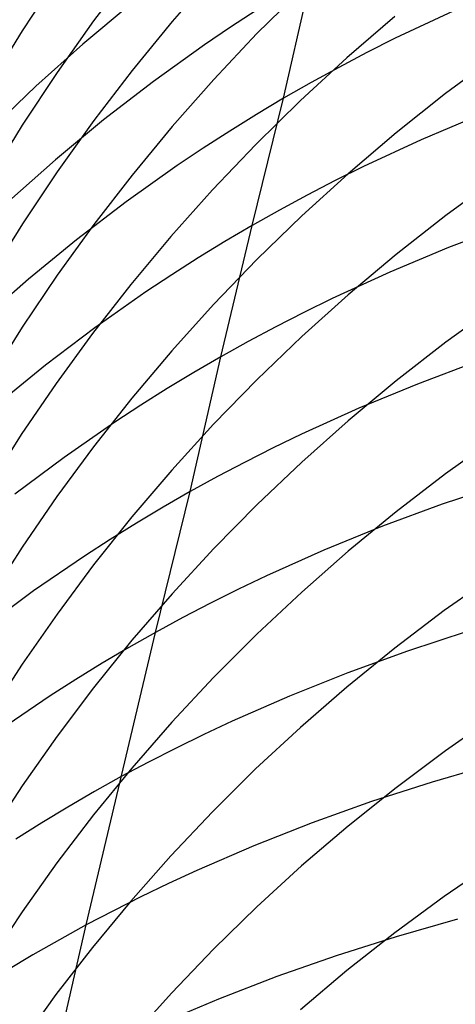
# Model space of a CAD drawing. Extents: x -383 to 1849, y -1185 to -529.
# Tile 822 of 870: x 1819.11 to 1822.29, y -933.6 to -926.42. Entities that reach past the tile are written whole.
import ezdxf

# ---------------------------------------------------------------- set-up
doc = ezdxf.new("R2010")
doc.units = 0
doc.layers.add('PREDEFINITO', color=7, linetype='CONTINUOUS')

msp = doc.modelspace()

# ---------------------------------------------------------------- linework, layer by layer
at = {"layer": 'PREDEFINITO'}
for p, q in [((1819.3805, -926.1098, 609.0876), (1819.126, -926.4973, 608.923)), ((1819.9284, -926.0565, 611.1993), (1819.6485, -926.4253, 611.0333)), ((1820.5262, -926.0815, 613.3128), (1820.222, -926.4295, 613.147)), ((1821.0355, -926.9894, 528.848), (1821.2367, -926.1031, 530.5772)), ((1821.1691, -926.1913, 615.4224), (1820.8414, -926.5168, 615.2587)), ((1819.9217, -926.3007, 532.9315), (1819.5687, -926.5952, 533.0954)), ((1820.8425, -926.3449, 530.7296), (1820.6492, -926.4708, 530.8078)), ((1821.8482, -926.3934, 617.5211), (1821.4982, -926.6944, 617.3613)), ((1822.2731, -926.3524, 528.4041), (1821.8515, -926.5513, 528.5465)), ((1819.6485, -926.4253, 611.0333), (1819.3813, -926.8023, 610.8639)), ((1820.222, -926.4295, 613.147), (1819.9298, -926.7865, 612.9774)), ((1820.6492, -926.4708, 530.8078), (1820.4585, -926.5998, 530.8871)), ((1819.126, -926.4973, 608.923), (1818.8847, -926.8921, 608.7555)), ((1820.8414, -926.5168, 615.2587), (1820.5254, -926.8521, 615.0904)), ((1819.5687, -926.5952, 533.0954), (1819.2268, -926.901, 533.2633)), ((1820.4585, -926.5998, 530.8871), (1820.0849, -926.8672, 531.0494)), ((1821.8515, -926.5513, 528.5465), (1821.644, -926.6558, 528.6198)), ((1821.644, -926.6558, 528.6198), (1821.4388, -926.7637, 528.6945)), ((1822.5903, -926.6788, 619.6077), (1822.2185, -926.9548, 619.4533)), ((1821.4982, -926.6944, 617.3613), (1821.1594, -927.006, 617.1964)), ((1821.4388, -926.7637, 528.6945), (1821.2359, -926.8749, 528.7706)), ((1819.3813, -926.8023, 610.8639), (1819.1269, -927.187, 610.6915)), ((1819.9298, -926.7865, 612.9774), (1819.65, -927.1521, 612.804)), ((1819.2268, -926.901, 533.2633), (1818.8962, -927.2177, 533.4349)), ((1820.0849, -926.8672, 531.0494), (1819.7219, -927.1468, 531.2163)), ((1820.5254, -926.8521, 615.0904), (1820.2212, -927.1967, 614.9179)), ((1821.2359, -926.8749, 528.7706), (1821.0355, -926.9894, 528.848)), ((1822.2185, -926.9548, 619.4533), (1821.8573, -927.2421, 619.2931)), ((1820.8054, -927.9195, 527.147), (1821.0355, -926.9894, 528.848)), ((1821.1594, -927.006, 617.1964), (1820.832, -927.3276, 617.0266)), ((1821.0355, -926.9894, 528.848), (1820.8375, -927.1074, 528.9269)), ((1820.8375, -927.1074, 528.9269), (1820.642, -927.2286, 529.0071)), ((1822.4709, -927.1093, 526.5434), (1822.0414, -927.292, 526.6855)), ((1819.1269, -927.187, 610.6915), (1818.8856, -927.5789, 610.5161)), ((1819.7219, -927.1468, 531.2163), (1819.3698, -927.4381, 531.3875)), ((1819.65, -927.1521, 612.804), (1819.3828, -927.5257, 612.6272)), ((1820.2212, -927.1967, 614.9179), (1819.929, -927.5502, 614.7413)), ((1820.642, -927.2286, 529.0071), (1820.4491, -927.353, 529.0886)), ((1821.8573, -927.2421, 619.2931), (1821.507, -927.5404, 619.1272)), ((1820.832, -927.3276, 617.0266), (1820.5162, -927.6589, 616.8521)), ((1822.0414, -927.292, 526.6855), (1821.6203, -927.4879, 526.8335)), ((1820.4491, -927.353, 529.0886), (1820.2587, -927.4807, 529.1715)), ((1819.3698, -927.4381, 531.3875), (1819.0288, -927.7407, 531.5629)), ((1820.2587, -927.4807, 529.1715), (1819.8858, -927.7453, 529.3409)), ((1819.3828, -927.5257, 612.6272), (1819.1284, -927.9069, 612.4471)), ((1819.929, -927.5502, 614.7413), (1819.6493, -927.9121, 614.5608)), ((1821.507, -927.5404, 619.1272), (1821.1679, -927.849, 618.956)), ((1821.6203, -927.4879, 526.8335), (1821.4131, -927.5908, 526.9097)), ((1821.4131, -927.5908, 526.9097), (1821.2081, -927.6971, 526.9874)), ((1822.5914, -927.5727, 621.3729), (1822.2196, -927.8456, 621.2131)), ((1820.5162, -927.6589, 616.8521), (1820.2122, -927.9994, 616.6731)), ((1821.2081, -927.6971, 526.9874), (1821.0056, -927.8067, 527.0665)), ((1819.8858, -927.7453, 529.3409), (1819.5235, -928.022, 529.5151)), ((1821.0056, -927.8067, 527.0665), (1820.8054, -927.9195, 527.147)), ((1819.1284, -927.9069, 612.4471), (1818.8872, -928.2954, 612.2639)), ((1819.6493, -927.9121, 614.5608), (1819.3821, -928.2821, 614.3767)), ((1821.1679, -927.849, 618.956), (1820.8401, -928.1678, 618.7797)), ((1822.2196, -927.8456, 621.2131), (1821.8584, -928.1297, 621.0472)), ((1822.6774, -927.9123, 524.6926), (1822.2408, -928.0789, 524.834)), ((1820.5781, -928.877, 525.4607), (1820.8054, -927.9195, 527.147)), ((1820.8054, -927.9195, 527.147), (1820.6077, -928.0357, 527.2289)), ((1819.5235, -928.022, 529.5151), (1819.1721, -928.3104, 529.6938)), ((1820.2122, -927.9994, 616.6731), (1819.9204, -928.3487, 616.4898)), ((1820.6077, -928.0357, 527.2289), (1820.4126, -928.1552, 527.3123)), ((1821.8584, -928.1297, 621.0472), (1821.5081, -928.4247, 620.8755)), ((1822.2408, -928.0789, 524.834), (1821.812, -928.2587, 524.9815)), ((1820.4126, -928.1552, 527.3123), (1820.22, -928.2779, 527.397)), ((1820.8401, -928.1678, 618.7797), (1820.5239, -928.4961, 618.5984)), ((1821.812, -928.2587, 524.9815), (1821.3916, -928.4516, 525.1352)), ((1819.1721, -928.3104, 529.6938), (1818.8318, -928.61, 529.8769)), ((1819.3821, -928.2821, 614.3767), (1819.1278, -928.6596, 614.1891)), ((1820.22, -928.2779, 527.397), (1820.03, -928.4037, 527.483)), ((1819.9204, -928.3487, 616.4898), (1819.641, -928.7064, 616.3025)), ((1820.03, -928.4037, 527.483), (1819.6579, -928.6645, 527.659)), ((1821.5081, -928.4247, 620.8755), (1821.1689, -928.73, 620.6982)), ((1821.3916, -928.4516, 525.1352), (1821.1847, -928.5531, 525.2144)), ((1820.5239, -928.4961, 618.5984), (1820.2197, -928.8336, 618.4125)), ((1821.1847, -928.5531, 525.2144), (1820.9802, -928.6578, 525.295)), ((1822.5913, -928.5013, 623.1196), (1822.2196, -928.7711, 622.9544)), ((1819.1278, -928.6596, 614.1891), (1818.8865, -929.0443, 613.9984)), ((1819.6579, -928.6645, 527.659), (1819.2964, -928.9373, 527.8399)), ((1820.9802, -928.6578, 525.295), (1820.7779, -928.7658, 525.3771)), ((1819.641, -928.7064, 616.3025), (1819.3741, -929.072, 616.1115)), ((1820.7779, -928.7658, 525.3771), (1820.5781, -928.877, 525.4607)), ((1821.1689, -928.73, 620.6982), (1820.8411, -929.0452, 620.5155)), ((1822.2196, -928.7711, 622.9544), (1821.8585, -929.0519, 622.7829)), ((1820.2197, -928.8336, 618.4125), (1819.9275, -929.1799, 618.2221)), ((1820.3536, -929.8616, 523.7892), (1820.5781, -928.877, 525.4607)), ((1820.5781, -928.877, 525.4607), (1820.3809, -928.9916, 525.5458)), ((1822.4486, -928.912, 522.9931), (1822.0129, -929.0758, 523.1396)), ((1819.2964, -928.9373, 527.8399), (1818.9459, -929.2217, 528.0255)), ((1820.3809, -928.9916, 525.5458), (1820.1861, -929.1094, 525.6323)), ((1820.8411, -929.0452, 620.5155), (1820.5249, -929.37, 620.3278)), ((1821.8585, -929.0519, 622.7829), (1821.5083, -929.3434, 622.6054)), ((1819.3741, -929.072, 616.1115), (1819.1201, -929.4451, 615.9168)), ((1820.1861, -929.1094, 525.6323), (1819.9939, -929.2304, 525.7203)), ((1822.0129, -929.0758, 523.1396), (1821.5849, -929.2526, 523.2925)), ((1819.9275, -929.1799, 618.2221), (1819.6477, -929.5344, 618.0275)), ((1819.9939, -929.2304, 525.7203), (1819.8043, -929.3544, 525.8096)), ((1821.5849, -929.2526, 523.2925), (1821.1654, -929.4425, 523.4518)), ((1821.5083, -929.3434, 622.6054), (1821.1692, -929.6452, 622.4221)), ((1819.8043, -929.3544, 525.8096), (1819.433, -929.6118, 525.9922)), ((1820.5249, -929.37, 620.3278), (1820.2206, -929.7038, 620.1352)), ((1819.1201, -929.4451, 615.9168), (1818.8792, -929.8252, 615.7188)), ((1821.1654, -929.4425, 523.4518), (1820.9589, -929.5424, 523.5339)), ((1822.5902, -929.4647, 624.8466), (1822.2185, -929.7311, 624.6761)), ((1819.6477, -929.5344, 618.0275), (1819.3805, -929.8968, 617.829)), ((1820.9589, -929.5424, 523.5339), (1820.7547, -929.6455, 523.6174)), ((1819.433, -929.6118, 525.9922), (1819.0723, -929.881, 526.18)), ((1820.2206, -929.7038, 620.1352), (1819.9283, -930.0463, 619.938)), ((1820.7547, -929.6455, 523.6174), (1820.5529, -929.7519, 523.7026)), ((1821.1692, -929.6452, 622.4221), (1820.8414, -929.9567, 622.2332)), ((1820.5529, -929.7519, 523.7026), (1820.3536, -929.8616, 523.7892)), ((1822.2185, -929.7311, 624.6761), (1821.8574, -930.0085, 624.4991)), ((1822.6358, -929.8056, 521.1794), (1822.1932, -929.9537, 521.3245)), ((1819.3805, -929.8968, 617.829), (1819.1262, -930.2667, 617.6268)), ((1820.1015, -930.8888, 522.1494), (1820.3536, -929.8616, 523.7892)), ((1820.3536, -929.8616, 523.7892), (1820.1567, -929.9745, 523.8774)), ((1820.1567, -929.9745, 523.8774), (1819.9623, -930.0906, 523.9671)), ((1820.8414, -929.9567, 622.2332), (1820.5252, -930.2777, 622.0391)), ((1822.1932, -929.9537, 521.3245), (1821.758, -930.1148, 521.4763)), ((1819.9283, -930.0463, 619.938), (1819.6485, -930.397, 619.7364)), ((1821.8574, -930.0085, 624.4991), (1821.5072, -930.2964, 624.3158)), ((1819.9623, -930.0906, 523.9671), (1819.7705, -930.2099, 524.0583)), ((1821.758, -930.1148, 521.4763), (1821.3307, -930.2889, 521.6348)), ((1819.7705, -930.2099, 524.0583), (1819.5813, -930.3323, 524.1509)), ((1819.1262, -930.2667, 617.6268), (1818.8849, -930.6436, 617.421)), ((1820.5252, -930.2777, 622.0391), (1820.2209, -930.6076, 621.8399)), ((1819.5813, -930.3323, 524.1509), (1819.2107, -930.5861, 524.3403)), ((1821.3307, -930.2889, 521.6348), (1820.9118, -930.4759, 521.7999)), ((1821.5072, -930.2964, 624.3158), (1821.1681, -930.5945, 624.1266)), ((1819.6485, -930.397, 619.7364), (1819.3813, -930.7555, 619.5308)), ((1820.9118, -930.4759, 521.7999), (1820.7057, -930.5743, 521.8848)), ((1822.5805, -930.4675, 626.5523), (1822.2089, -930.7304, 626.3767)), ((1819.2107, -930.5861, 524.3403), (1818.8509, -930.8518, 524.535)), ((1820.2209, -930.6076, 621.8399), (1819.9286, -930.9461, 621.636)), ((1820.7057, -930.5743, 521.8848), (1820.5019, -930.6759, 521.9714)), ((1821.1681, -930.5945, 624.1266), (1820.8403, -930.9022, 623.9316)), ((1820.5019, -930.6759, 521.9714), (1820.3005, -930.7807, 522.0596)), ((1819.3813, -930.7555, 619.5308), (1819.1269, -931.1214, 619.3212)), ((1820.3005, -930.7807, 522.0596), (1820.1015, -930.8888, 522.1494)), ((1822.2089, -930.7304, 626.3767), (1821.8478, -931.0041, 626.1943)), ((1819.5945, -933.0253, 518.9233), (1820.1015, -930.8888, 522.1494)), ((1820.1015, -930.8888, 522.1494), (1819.9051, -931.0001, 522.2407)), ((1820.8403, -930.9022, 623.9316), (1820.5242, -931.2193, 623.7312)), ((1822.3827, -930.8808, 519.5254), (1821.9403, -931.0257, 519.6752)), ((1819.9286, -930.9461, 621.636), (1819.6488, -931.2928, 621.4275)), ((1819.9051, -931.0001, 522.2407), (1819.7112, -931.1146, 522.3336)), ((1821.8478, -931.0041, 626.1943), (1821.4977, -931.2882, 626.0055)), ((1821.9403, -931.0257, 519.6752), (1821.5053, -931.1834, 519.8319)), ((1819.1269, -931.1214, 619.3212), (1818.8856, -931.4942, 619.108)), ((1819.7112, -931.1146, 522.3336), (1819.5199, -931.2322, 522.428)), ((1820.5242, -931.2193, 623.7312), (1820.2199, -931.5452, 623.5256)), ((1821.5053, -931.1834, 519.8319), (1821.0783, -931.3539, 519.9954)), ((1819.5199, -931.2322, 522.428), (1819.3312, -931.3529, 522.5239)), ((1819.6488, -931.2928, 621.4275), (1819.3815, -931.6471, 621.2148)), ((1821.4977, -931.2882, 626.0055), (1821.1588, -931.5824, 625.8105)), ((1819.3312, -931.3529, 522.5239), (1818.9617, -931.6033, 522.72)), ((1821.0783, -931.3539, 519.9954), (1820.6597, -931.5373, 520.1657)), ((1822.5895, -931.4934, 628.2446), (1822.2177, -931.7529, 628.0637)), ((1820.2199, -931.5452, 623.5256), (1819.9277, -931.8796, 623.3151)), ((1820.6597, -931.5373, 520.1657), (1820.4538, -931.6338, 520.2533)), ((1819.3815, -931.6471, 621.2148), (1819.127, -932.0087, 620.9981)), ((1820.4538, -931.6338, 520.2533), (1820.2502, -931.7335, 520.3426)), ((1821.1588, -931.5824, 625.8105), (1820.8313, -931.8861, 625.6096)), ((1820.2502, -931.7335, 520.3426), (1820.049, -931.8364, 520.4336)), ((1822.2177, -931.7529, 628.0637), (1821.8565, -932.023, 627.8759)), ((1820.049, -931.8364, 520.4336), (1819.8503, -931.9425, 520.5262)), ((1822.5679, -931.8523, 517.7428), (1822.1198, -931.9817, 517.8902)), ((1819.9277, -931.8796, 623.3151), (1819.6478, -932.222, 623.0999)), ((1820.8313, -931.8861, 625.6096), (1820.5154, -932.199, 625.403)), ((1819.127, -932.0087, 620.9981), (1818.8857, -932.3772, 620.7776)), ((1819.8503, -931.9425, 520.5262), (1819.6541, -932.0518, 520.6204)), ((1822.1198, -931.9817, 517.8902), (1821.6785, -932.1239, 518.0448)), ((1819.6541, -932.0518, 520.6204), (1819.4605, -932.1642, 520.7163)), ((1821.8565, -932.023, 627.8759), (1821.5062, -932.3034, 627.6815)), ((1821.6785, -932.1239, 518.0448), (1821.2447, -932.2788, 518.2065)), ((1819.4605, -932.1642, 520.7163), (1819.2694, -932.2797, 520.8137)), ((1819.6478, -932.222, 623.0999), (1819.3806, -932.5721, 622.8802)), ((1820.5154, -932.199, 625.403), (1820.2114, -932.5206, 625.1911)), ((1819.2694, -932.2797, 520.8137), (1819.081, -932.3983, 520.9126)), ((1821.2447, -932.2788, 518.2065), (1820.8189, -932.4464, 518.3753)), ((1821.5062, -932.3034, 627.6815), (1821.1671, -932.5937, 627.4806)), ((1820.8189, -932.4464, 518.3753), (1820.4015, -932.6267, 518.5511)), ((1819.3806, -932.5721, 622.8802), (1819.1262, -932.9293, 622.6564)), ((1820.2114, -932.5206, 625.1911), (1819.9195, -932.8506, 624.9741)), ((1822.5803, -932.5614, 629.9109), (1822.2087, -932.8168, 629.7252)), ((1820.4015, -932.6267, 518.5511), (1820.1962, -932.7216, 518.6416)), ((1821.1671, -932.5937, 627.4806), (1820.8393, -932.8935, 627.2737)), ((1820.1962, -932.7216, 518.6416), (1819.9932, -932.8197, 518.7338)), ((1819.9195, -932.8506, 624.9741), (1819.6401, -933.1886, 624.7522)), ((1819.9932, -932.8197, 518.7338), (1819.7926, -932.9209, 518.8277)), ((1822.2087, -932.8168, 629.7252), (1821.8478, -933.0827, 629.5323)), ((1819.1262, -932.9293, 622.6564), (1818.8849, -933.2933, 622.4287)), ((1819.7926, -932.9209, 518.8277), (1819.5945, -933.0253, 518.9233)), ((1820.8393, -932.8935, 627.2737), (1820.5232, -933.2023, 627.0609)), ((1822.306, -932.9841, 516.122), (1821.8589, -933.1108, 516.2738)), ((1819.3395, -934.1352, 517.3388), (1819.5945, -933.0253, 518.9233)), ((1819.5945, -933.0253, 518.9233), (1819.3989, -933.1329, 519.0205)), ((1821.8478, -933.0827, 629.5323), (1821.4977, -933.3588, 629.3327)), ((1819.3989, -933.1329, 519.0205), (1819.2059, -933.2435, 519.1194)), ((1821.8589, -933.1108, 516.2738), (1821.4186, -933.25, 516.4332)), ((1819.6401, -933.1886, 624.7522), (1819.3732, -933.534, 624.5258)), ((1820.5232, -933.2023, 627.0609), (1820.219, -933.5199, 626.8426)), ((1819.2059, -933.2435, 519.1194), (1819.0155, -933.3572, 519.2199)), ((1821.4186, -933.25, 516.4332), (1820.9858, -933.4019, 516.5999)), ((1821.4977, -933.3588, 629.3327), (1821.1588, -933.6445, 629.1265)), ((1820.9858, -933.4019, 516.5999), (1820.5609, -933.5663, 516.7739)), ((1820.219, -933.5199, 626.8426), (1819.9268, -933.8456, 626.619)), ((1819.3732, -933.534, 624.5258), (1819.1192, -933.8866, 624.2951)), ((1820.5609, -933.5663, 516.7739), (1820.1445, -933.7434, 516.9551))]:
    msp.add_line(p, q, dxfattribs=at)
at = {"layer": 'PREDEFINITO', "extrusion": (-0.016803, -0.114563, 0.993274)}
msp.add_arc((1947.2664, -580.7659, 654.0303), 14.9417, 95.84327, 275.27872, dxfattribs=at)
at = {"layer": 'PREDEFINITO', "extrusion": (-0.016824, -0.171811, 0.984986)}
msp.add_arc((1913.7712, -633.2236, 707.5749), 14.9608, 82.65115, 280.09999, dxfattribs=at)
at = {"layer": 'PREDEFINITO', "extrusion": (-0.016915, -0.074595, 0.99707)}
msp.add_arc((1991.8187, -454.2157, 615.4053), 14.9382, 107.32431, 274.63425, dxfattribs=at)
at = {"layer": 'PREDEFINITO', "extrusion": (-0.016833, -0.307513, 0.951395)}
msp.add_arc((1880.1711, -604.8759, 826.0284), 14.979, 55.83898, 295.27303, dxfattribs=at)
at = {"layer": 'PREDEFINITO', "extrusion": (-0.016807, -0.326121, 0.945179)}
msp.add_arc((1877.5345, -594.1838, 841.4257), 14.9744, 51.68409, 297.64988, dxfattribs=at)
at = {"layer": 'PREDEFINITO', "extrusion": (-0.740643, -0.285741, 0.608112)}
msp.add_arc((1553.3969, 1289.0409, -747.3604), 43.0525, 203.2697, 220.02582, dxfattribs=at)
at = {"layer": 'PREDEFINITO', "extrusion": (0.033705, 0.179692, 0.983145)}
msp.add_arc((-1971.4458, 668.4891, 441.5998), 14.8565, 330.62998, 58.37375, dxfattribs=at)
at = {"layer": 'PREDEFINITO', "extrusion": (0.038406, 0.198978, 0.979251)}
msp.add_arc((-1974.3655, 667.1937, 428.358), 14.786, 335.29465, 55.29158, dxfattribs=at)
at = {"layer": 'PREDEFINITO', "extrusion": (0.042775, 0.218147, 0.974978)}
msp.add_arc((-1975.9312, 670.0394, 414.4094), 14.7016, 339.9071, 52.17371, dxfattribs=at)
at = {"layer": 'PREDEFINITO', "extrusion": (0.04735, 0.237223, 0.970301)}
msp.add_arc((-1977.7108, 671.8328, 400.6959), 14.6055, 344.51246, 49.01345, dxfattribs=at)

doc.saveas('drawing.dxf')
